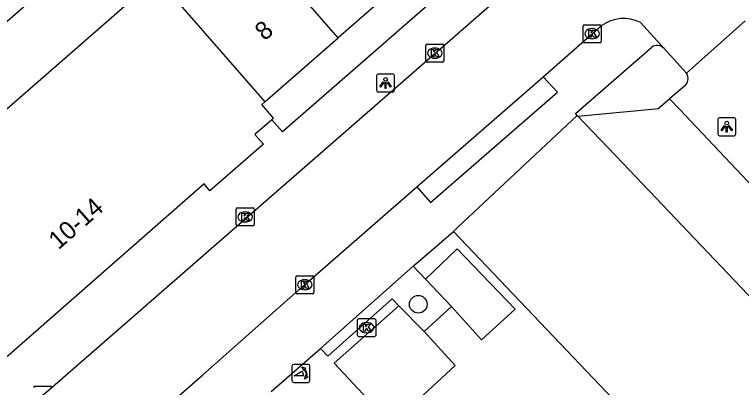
# Model space of a CAD drawing. Extents: x 160664 to 161506, y 382245 to 383288.
# Drawn here: x 160774.6 to 160814.82, y 383031.57 to 383052.22 of the extents above; entities that cross this region are included whole.
import ezdxf

# ---------------------------------------------------------------- set-up
doc = ezdxf.new("R2010")
doc.units = 0
for name, color, linetype in [('IMGEO_Boom', 7, 'Continuous'), ('IMGEO_Kolk', 7, 'Continuous'), ('IMGEO_Lichtpunt', 7, 'Continuous'), ('IMGEO_Pand', 7, 'Continuous'), ('IMGEO_Pand_nummerreeks', 7, 'Continuous'), ('IMGEO_Parkeervlak_open', 7, 'Continuous'), ('IMGEO_Poller', 7, 'Continuous'), ('IMGEO_Rijbaan_lokaal_open', 7, 'Continuous'), ('IMGEO_Voetpad_open', 7, 'Continuous'), ('IMGEO_Woonerf_open', 7, 'Continuous')]:
    doc.layers.add(name, color=color, linetype=linetype)

msp = doc.modelspace()

# ---------------------------------------------------------------- linework, layer by layer
at = {"layer": 'IMGEO_Boom'}
msp.add_circle((160796.943, 383036.179), 0.489, dxfattribs=at)
at = {"layer": 'IMGEO_Kolk'}
for p, q in [((160806.06, 383050.73), (160806.06, 383051.582)), ((160806.135, 383051.656), (160806.987, 383051.656)), ((160806.548, 383051.436), (160806.573, 383051.436)), ((160807.061, 383051.582), (160807.061, 383050.73)), ((160797.434, 383050.58), (160798.286, 383050.58)), ((160806.987, 383050.656), (160806.135, 383050.656)), ((160806.571, 383050.876), (160806.546, 383050.876)), ((160797.359, 383049.654), (160797.359, 383050.506)), ((160797.847, 383050.36), (160797.872, 383050.36)), ((160798.36, 383050.506), (160798.36, 383049.654)), ((160797.87, 383049.8), (160797.845, 383049.8)), ((160798.286, 383049.58), (160797.434, 383049.58)), ((160786.859, 383040.589), (160786.859, 383041.441)), ((160786.934, 383041.515), (160787.786, 383041.515)), ((160787.86, 383041.441), (160787.86, 383040.589)), ((160787.347, 383041.295), (160787.372, 383041.295)), ((160787.37, 383040.735), (160787.345, 383040.735)), ((160787.786, 383040.515), (160786.934, 383040.515)), ((160790.239, 383037.761), (160791.091, 383037.761)), ((160790.164, 383036.835), (160790.164, 383037.687)), ((160790.652, 383037.541), (160790.677, 383037.541)), ((160791.165, 383037.687), (160791.165, 383036.835)), ((160790.675, 383036.981), (160790.65, 383036.981)), ((160791.091, 383036.761), (160790.239, 383036.761)), ((160793.584, 383034.459), (160793.584, 383035.311)), ((160793.659, 383035.385), (160794.511, 383035.385)), ((160794.585, 383035.311), (160794.585, 383034.459)), ((160794.072, 383035.165), (160794.097, 383035.165)), ((160794.095, 383034.605), (160794.07, 383034.605)), ((160794.511, 383034.385), (160793.659, 383034.385)), ((160775.736, 383031.648), (160776.588, 383031.648))]:
    msp.add_line(p, q, dxfattribs=at)
for points in [[(160806.06, 383050.73), (160806.06, 383051.582)], [(160806.135, 383051.656), (160806.987, 383051.656)], [(160807.061, 383051.582), (160807.061, 383050.73)], [(160806.381, 383051.356), (160806.504, 383051.356), (160806.504, 383051.205), (160806.634, 383051.356), (160806.798, 383051.356), (160806.652, 383051.205), (160806.805, 383050.956), (160806.653, 383050.956), (160806.568, 383051.12), (160806.504, 383051.053), (160806.504, 383050.956), (160806.381, 383050.956), (160806.381, 383051.356)], [(160797.434, 383050.58), (160798.286, 383050.58)], [(160806.987, 383050.656), (160806.135, 383050.656)], [(160797.359, 383049.654), (160797.359, 383050.506)], [(160797.68, 383050.28), (160797.803, 383050.28), (160797.803, 383050.129), (160797.933, 383050.28), (160798.097, 383050.28), (160797.951, 383050.129), (160798.104, 383049.88), (160797.952, 383049.88), (160797.867, 383050.044), (160797.803, 383049.977), (160797.803, 383049.88), (160797.68, 383049.88), (160797.68, 383050.28)], [(160798.36, 383050.506), (160798.36, 383049.654)], [(160798.286, 383049.58), (160797.434, 383049.58)], [(160786.859, 383040.589), (160786.859, 383041.441)], [(160786.934, 383041.515), (160787.786, 383041.515)], [(160787.86, 383041.441), (160787.86, 383040.589)], [(160787.18, 383041.215), (160787.303, 383041.215), (160787.303, 383041.064), (160787.433, 383041.215), (160787.597, 383041.215), (160787.451, 383041.064), (160787.604, 383040.815), (160787.452, 383040.815), (160787.367, 383040.979), (160787.303, 383040.912), (160787.303, 383040.815), (160787.18, 383040.815), (160787.18, 383041.215)], [(160787.786, 383040.515), (160786.934, 383040.515)], [(160790.239, 383037.761), (160791.091, 383037.761)], [(160790.164, 383036.835), (160790.164, 383037.687)], [(160790.485, 383037.461), (160790.608, 383037.461), (160790.608, 383037.31), (160790.738, 383037.461), (160790.902, 383037.461), (160790.756, 383037.31), (160790.909, 383037.061), (160790.757, 383037.061), (160790.672, 383037.225), (160790.608, 383037.158), (160790.608, 383037.061), (160790.485, 383037.061), (160790.485, 383037.461)], [(160791.165, 383037.687), (160791.165, 383036.835)], [(160791.091, 383036.761), (160790.239, 383036.761)], [(160793.584, 383034.459), (160793.584, 383035.311)], [(160793.659, 383035.385), (160794.511, 383035.385)], [(160794.585, 383035.311), (160794.585, 383034.459)], [(160793.905, 383035.085), (160794.028, 383035.085), (160794.028, 383034.934), (160794.158, 383035.085), (160794.322, 383035.085), (160794.176, 383034.934), (160794.329, 383034.685), (160794.177, 383034.685), (160794.092, 383034.849), (160794.028, 383034.782), (160794.028, 383034.685), (160793.905, 383034.685), (160793.905, 383035.085)], [(160794.511, 383034.385), (160793.659, 383034.385)], [(160775.736, 383031.648), (160776.588, 383031.648)]]:
    msp.add_lwpolyline(points, dxfattribs=at)
for centre, start, end in [((160806.137, 383051.58), 91.552, 178.448), ((160806.137, 383051.58), 91.552, 178.448), ((160806.985, 383051.58), 1.552, 88.448), ((160806.985, 383051.58), 1.552, 88.448), ((160797.436, 383050.504), 91.552, 178.448), ((160797.436, 383050.504), 91.552, 178.448), ((160798.284, 383050.504), 1.552, 88.448), ((160798.284, 383050.504), 1.552, 88.448), ((160806.137, 383050.732), 181.552, 268.448), ((160806.137, 383050.732), 181.552, 268.448), ((160806.985, 383050.732), 271.552, 358.448), ((160806.985, 383050.732), 271.552, 358.448), ((160797.436, 383049.656), 181.552, 268.448), ((160797.436, 383049.656), 181.552, 268.448), ((160798.284, 383049.656), 271.552, 358.448), ((160798.284, 383049.656), 271.552, 358.448), ((160786.936, 383041.439), 91.552, 178.448), ((160786.936, 383041.439), 91.552, 178.448), ((160787.784, 383041.439), 1.552, 88.448), ((160787.784, 383041.439), 1.552, 88.448), ((160786.936, 383040.591), 181.552, 268.448), ((160786.936, 383040.591), 181.552, 268.448), ((160787.784, 383040.591), 271.552, 358.448), ((160787.784, 383040.591), 271.552, 358.448), ((160790.241, 383037.685), 91.552, 178.448), ((160790.241, 383037.685), 91.552, 178.448), ((160791.089, 383037.685), 1.552, 88.448), ((160791.089, 383037.685), 1.552, 88.448), ((160790.241, 383036.837), 181.552, 268.448), ((160790.241, 383036.837), 181.552, 268.448), ((160791.089, 383036.837), 271.552, 358.448), ((160791.089, 383036.837), 271.552, 358.448), ((160793.661, 383035.309), 91.552, 178.448), ((160793.661, 383035.309), 91.552, 178.448), ((160794.509, 383035.309), 1.552, 88.448), ((160794.509, 383035.309), 1.552, 88.448), ((160793.661, 383034.461), 181.552, 268.448), ((160793.661, 383034.461), 181.552, 268.448), ((160794.509, 383034.461), 271.552, 358.448), ((160794.509, 383034.461), 271.552, 358.448), ((160775.738, 383031.572), 91.552, 178.448), ((160775.738, 383031.572), 91.552, 178.448), ((160776.586, 383031.572), 1.552, 88.448), ((160776.586, 383031.572), 1.552, 88.448)]:
    msp.add_arc(centre, 0.0765, start, end, dxfattribs=at)
for centre, major_axis, ratio, start_param, end_param in [((160806.547, 383051.156), (-0.387, 0.002), 0.722429, 4.712389, 7.853982), ((160806.572, 383051.156), (-0.39, 0.002), 0.717154, 1.570796, 4.712389), ((160797.846, 383050.08), (-0.387, 0.002), 0.722429, 4.712389, 7.853982), ((160797.871, 383050.08), (-0.39, 0.002), 0.717154, 1.570796, 4.712389), ((160787.346, 383041.015), (-0.387, 0.002), 0.722429, 4.712389, 7.853982), ((160787.371, 383041.015), (-0.39, 0.002), 0.717154, 1.570796, 4.712389), ((160790.651, 383037.261), (-0.387, 0.002), 0.722429, 4.712389, 7.853982), ((160790.676, 383037.261), (-0.39, 0.002), 0.717154, 1.570796, 4.712389), ((160794.071, 383034.885), (-0.387, 0.002), 0.722429, 4.712389, 7.853982), ((160794.096, 383034.885), (-0.39, 0.002), 0.717154, 1.570796, 4.712389)]:
    msp.add_ellipse(centre, major_axis=major_axis, ratio=ratio, start_param=start_param, end_param=end_param, dxfattribs=at)
at = {"layer": 'IMGEO_Lichtpunt'}
for p, q in [((160794.632, 383048.831), (160794.632, 383048.024)), ((160794.632, 383048.831), (160794.632, 383048.024)), ((160795.534, 383048.926), (160794.726, 383048.926)), ((160795.534, 383048.926), (160794.726, 383048.926)), ((160795.628, 383048.024), (160795.628, 383048.831)), ((160795.628, 383048.024), (160795.628, 383048.831)), ((160794.726, 383047.93), (160795.534, 383047.93)), ((160794.726, 383047.93), (160795.534, 383047.93)), ((160813.507, 383046.412), (160813.507, 383045.605)), ((160813.507, 383046.412), (160813.507, 383045.605)), ((160814.409, 383046.507), (160813.601, 383046.507)), ((160814.409, 383046.507), (160813.601, 383046.507)), ((160814.503, 383045.605), (160814.503, 383046.412)), ((160814.503, 383045.605), (160814.503, 383046.412)), ((160813.601, 383045.511), (160814.409, 383045.511)), ((160813.601, 383045.511), (160814.409, 383045.511))]:
    msp.add_line(p, q, dxfattribs=at)
for points in [[(160795.006, 383048.495), (160795.045, 383048.467), (160794.857, 383048.205), (160794.819, 383048.232), (160795.006, 383048.495)], [(160795.108, 383048.447), (160795.155, 383048.447), (160795.155, 383048.125), (160795.108, 383048.125), (160795.108, 383048.447)], [(160795.218, 383048.467), (160795.256, 383048.494), (160795.443, 383048.232), (160795.404, 383048.204), (160795.218, 383048.467)], [(160813.881, 383046.076), (160813.92, 383046.048), (160813.732, 383045.786), (160813.694, 383045.813), (160813.881, 383046.076)], [(160813.983, 383046.028), (160814.03, 383046.028), (160814.03, 383045.706), (160813.983, 383045.706), (160813.983, 383046.028)], [(160814.093, 383046.048), (160814.131, 383046.075), (160814.318, 383045.813), (160814.279, 383045.785), (160814.093, 383046.048)]]:
    msp.add_lwpolyline(points, dxfattribs=at)
for centre in [(160795.131, 383048.629), (160814.006, 383046.21)]:
    msp.add_circle(centre, 0.0994, dxfattribs=at)
for centre, start, end in [((160794.726, 383048.831), 90, 180), ((160794.726, 383048.831), 90, 180), ((160795.534, 383048.831), 0, 90), ((160795.534, 383048.831), 0, 90), ((160794.726, 383048.024), 180, 270), ((160794.726, 383048.024), 180, 270), ((160795.534, 383048.024), 270, 0), ((160795.534, 383048.024), 270, 360), ((160813.601, 383046.412), 90, 180), ((160813.601, 383046.412), 90, 180), ((160814.409, 383046.412), 0, 90), ((160814.409, 383046.412), 0, 90), ((160813.601, 383045.605), 180, 270), ((160813.601, 383045.605), 180, 270), ((160814.409, 383045.605), 270, 0), ((160814.409, 383045.605), 270, 360)]:
    msp.add_arc(centre, 0.0946, start, end, dxfattribs=at)
at = {"layer": 'IMGEO_Pand'}
for points in [[(160792.5, 383050.926), (160785.226, 383059.27)], [(160782.484, 383054.246), (160781.278, 383053.198), (160773.152, 383046.089), (160770.736, 383048.852), (160776.347, 383053.751), (160773.339, 383057.204)], [(160782.484, 383054.246), (160788.458, 383047.394)], [(160796.076, 383054.052), (160792.5, 383050.926)], [(160788.458, 383047.394), (160792.5, 383050.926)], [(160788.84, 383046.396), (160788.94, 383046.482), (160788.287, 383047.244), (160788.458, 383047.394)], [(160798.881, 383040.207), (160799.131, 383040.441), (160805.74, 383046.629)], [(160805.74, 383046.629), (160805.771, 383046.596)], [(160821.689, 383034.658), (160821.562, 383034.792), (160819.167, 383032.52), (160808.25, 383043.991), (160805.771, 383046.596)], [(160788.84, 383046.396), (160787.902, 383045.586), (160788.374, 383045.042), (160785.404, 383042.466), (160785.093, 383042.838), (160773.657, 383032.835), (160773.126, 383032.378), (160773.344, 383032.118), (160773.088, 383031.903), (160772.871, 383032.154), (160772.432, 383031.763)], [(160798.881, 383040.207), (160811.78, 383026.66)]]:
    msp.add_lwpolyline(points, dxfattribs=at)
at = {"layer": 'IMGEO_Parkeervlak_open'}
for points in [[(160805.771, 383046.596), (160808.083, 383046.817), (160808.903, 383046.893), (160810.211, 383047.015), (160810.842, 383047.549)], [(160810.842, 383047.549), (160811.385, 383046.982), (160822.4, 383035.318)], [(160797.338, 383037.576), (160798.782, 383036.051)], [(160797.262, 383034.672), (160795.873, 383036.094)]]:
    msp.add_lwpolyline(points, dxfattribs=at)
at = {"layer": 'IMGEO_Poller'}
for p, q in [((160789.954, 383032.758), (160789.954, 383031.951)), ((160789.954, 383032.758), (160789.954, 383031.951)), ((160790.856, 383032.853), (160790.048, 383032.853)), ((160790.856, 383032.853), (160790.048, 383032.853)), ((160790.95, 383031.951), (160790.95, 383032.758)), ((160790.95, 383031.951), (160790.95, 383032.758)), ((160790.048, 383031.856), (160790.856, 383031.856)), ((160790.048, 383031.856), (160790.856, 383031.856))]:
    msp.add_line(p, q, dxfattribs=at)
for points in [[(160790.589, 383032.209), (160790.076, 383032.209), (160790.506, 383032.484)], [(160790.633, 383032.582), (160790.621, 383032.509), (160790.496, 383032.714)], [(160790.496, 383032.714), (160790.727, 383032.648), (160790.656, 383032.616)], [(160790.649, 383032.037), (160790.715, 383032.268), (160790.745, 383032.2)], [(160790.781, 383032.173), (160790.853, 383032.162), (160790.649, 383032.037)]]:
    msp.add_lwpolyline(points, dxfattribs=at)
for centre, radius, start, end in [((160790.048, 383032.758), 0.0946, 90, 180), ((160790.048, 383032.758), 0.0946, 90, 180), ((160790.261, 383032.259), 0.332, 351.3247, 42.4854), ((160790.275, 383032.269), 0.476, 351.7527, 41.1691), ((160790.275, 383032.269), 0.516, 349.3569, 42.2912), ((160790.856, 383032.758), 0.0946, 0, 90), ((160790.856, 383032.758), 0.0946, 0, 90), ((160790.048, 383031.951), 0.0946, 180, 270), ((160790.048, 383031.951), 0.0946, 180, 270), ((160790.856, 383031.951), 0.0946, 270, 0), ((160790.856, 383031.951), 0.0946, 270, 0)]:
    msp.add_arc(centre, radius, start, end, dxfattribs=at)
at = {"layer": 'IMGEO_Rijbaan_lokaal_open'}
for points in [[(160775.693, 383030.755), (160776.565, 383031.484), (160805.468, 383056.726), (160810.456, 383061.058), (160822.843, 383071.893), (160841.492, 383088.25), (160843.505, 383090.016), (160847.663, 383093.554), (160847.879, 383093.733), (160848.095, 383093.974), (160848.126, 383094.012)], [(160811.781, 383048.969), (160815.024, 383051.87)], [(160803.843, 383048.777), (160807.066, 383051.592)], [(160809.231, 383051.771), (160810.547, 383050.336)], [(160810.547, 383050.336), (160811.781, 383048.969)], [(160796.862, 383042.681), (160803.843, 383048.777)], [(160779.086, 383027.065), (160779.753, 383027.663), (160785.031, 383032.272), (160790.502, 383037.127), (160796.862, 383042.681)], [(160796.666, 383038.286), (160798.881, 383040.207)], [(160798.782, 383036.051), (160800.433, 383034.22), (160802.296, 383035.914), (160799.1, 383039.243), (160797.338, 383037.576)], [(160796.666, 383038.286), (160797.338, 383037.576)], [(160795.873, 383036.094), (160795.501, 383036.475), (160791.939, 383033.302), (160791.529, 383033.734)], [(160795.873, 383036.094), (160792.283, 383032.916), (160795.455, 383029.533), (160798.981, 383032.794), (160797.262, 383034.672)], [(160798.782, 383036.051), (160797.262, 383034.672)], [(160788.799, 383031.347), (160791.529, 383033.734)]]:
    msp.add_lwpolyline(points, dxfattribs=at)
msp.add_arc((160808.292, 383049.95), 2.049, 62.7182, 126.7346, dxfattribs=at)
at = {"layer": 'IMGEO_Voetpad_open'}
for points in [[(160809.442, 383063.5), (160809.549, 383063.39), (160807.695, 383061.773), (160807.556, 383061.652), (160804.354, 383058.755), (160789.437, 383045.729), (160788.84, 383046.396)], [(160805.74, 383046.629), (160805.638, 383046.745), (160809.854, 383050.413)], [(160796.862, 383042.681), (160797.611, 383041.804), (160804.647, 383047.912), (160803.843, 383048.777)], [(160791.529, 383033.734), (160796.666, 383038.286)]]:
    msp.add_lwpolyline(points, dxfattribs=at)
msp.add_arc((160810.156, 383049.974), 0.533, 42.7781, 124.5415, dxfattribs=at)
at = {"layer": 'IMGEO_Woonerf_open'}
msp.add_lwpolyline([(160811.67, 383048.249), (160810.842, 383047.549)], dxfattribs=at)
msp.add_arc((160811.305, 383048.674), 0.56, 310.6896, 31.7822, dxfattribs=at)

# ---------------------------------------------------------------- texts
at = {"layer": 'IMGEO_Pand_nummerreeks'}
for s, rotation, p in [('8', 41.155, (160788.442, 383050.727)), ('10-14', 41.2871, (160777.035, 383039.164))]:
    msp.add_text(s, height=1, rotation=rotation, dxfattribs=at).set_placement(p)

doc.saveas('drawing.dxf')
